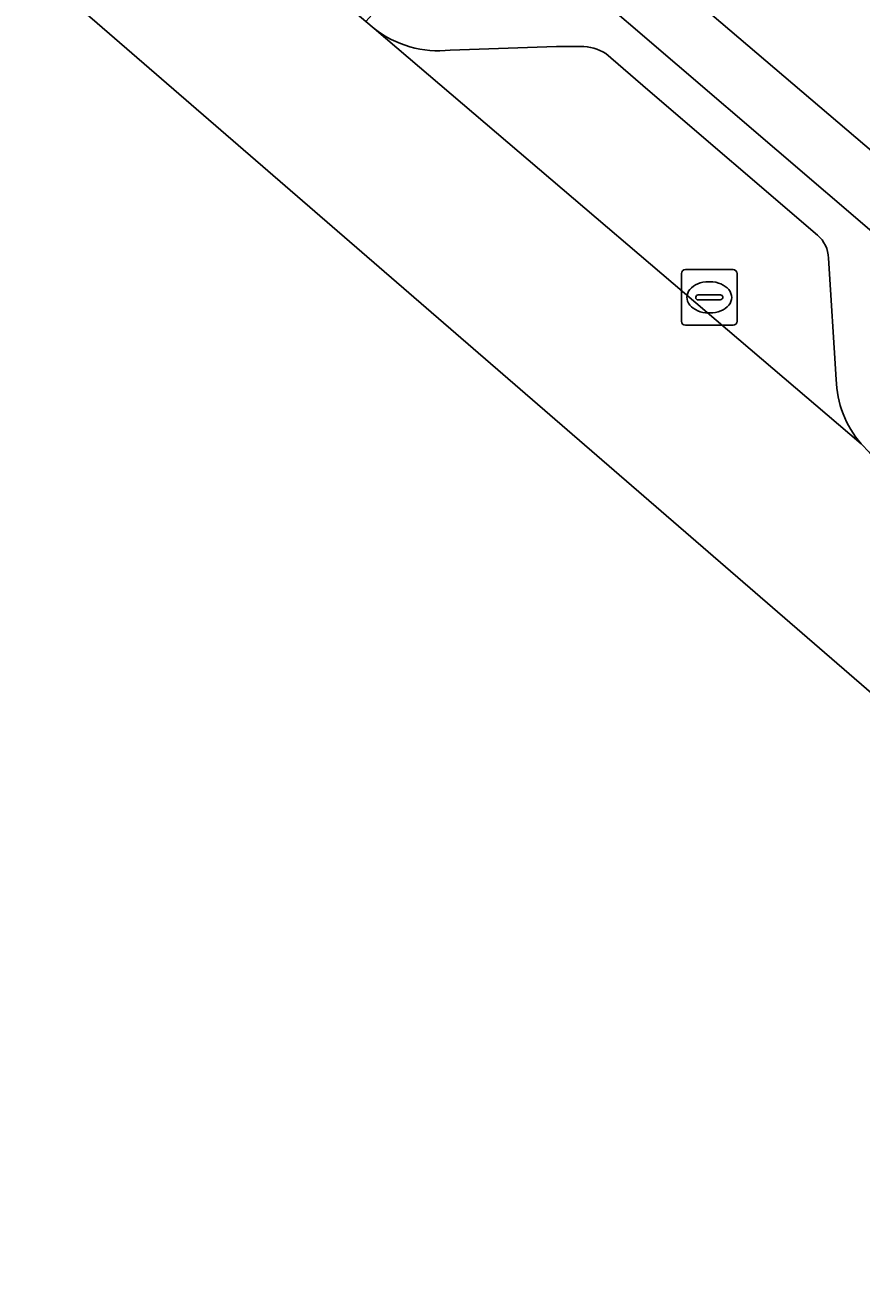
# Model space of a CAD drawing. Extents: x 162523 to 163266, y 381230 to 382050.
# Drawn here: x 162655.68 to 162670.67, y 381679.37 to 381701.76 of the extents above; entities that cross this region are included whole.
import ezdxf

# ---------------------------------------------------------------- set-up
doc = ezdxf.new("R2010")
doc.units = 0
for name, color, linetype in [('IMGEO_Berm_groen', 7, 'Continuous'), ('IMGEO_Berm_open', 7, 'Continuous'), ('IMGEO_Fietspad_gesloten', 7, 'Continuous'), ('IMGEO_Kolk', 7, 'Continuous'), ('IMGEO_Parkeervlak_open', 7, 'Continuous'), ('IMGEO_Rijbaan_lokaal_gesloten', 7, 'Continuous')]:
    doc.layers.add(name, color=color, linetype=linetype)

msp = doc.modelspace()

# ---------------------------------------------------------------- linework, layer by layer
at = {"layer": 'IMGEO_Berm_groen'}
msp.add_lwpolyline([(162664.488, 381704.937), (162663.8, 381704.114), (162672.739, 381696.454), (162673.447, 381697.303)], close=True, dxfattribs=at)
at = {"layer": 'IMGEO_Berm_open'}
for points in [[(162684.27, 381687.987), (162679.253, 381692.312), (162673.447, 381697.303), (162672.739, 381696.454), (162663.8, 381704.114), (162664.488, 381704.937), (162659.232, 381709.429), (162658.523, 381708.592), (162650.32, 381715.56), (162651.057, 381716.417), (162650.36, 381717.013), (162649.628, 381716.181), (162641.407, 381723.174), (162642.154, 381724.027), (162641.467, 381724.614), (162640.705, 381723.783), (162632.493, 381730.734), (162633.246, 381731.641), (162631.023, 381733.541)], [(162656.237, 381706.57), (162656.4, 381706.395), (162656.542, 381706.274), (162657.403, 381707.255), (162662.65, 381702.77), (162661.793, 381701.823), (162661.942, 381701.696)], [(162663.306, 381701.307), (162665.214, 381701.371), (162665.646, 381701.375)], [(162666.097, 381701.245), (162666.854, 381700.598), (162669.895, 381697.988)], [(162670.094, 381697.578), (162670.23, 381695.4)]]:
    msp.add_lwpolyline(points, dxfattribs=at)
for centre, radius, start, end in [((162663.101, 381703.175), 1.879, 231.9078, 276.2569), ((162665.659, 381700.574), 0.801, 56.8916, 90.9493), ((162669.517, 381697.551), 0.577, 2.6396, 49.1411), ((162672.068, 381695.447), 1.839, 181.4704, 220.7377)]:
    msp.add_arc(centre, radius, start, end, dxfattribs=at)
at = {"layer": 'IMGEO_Fietspad_gesloten'}
msp.add_lwpolyline([(162620.285, 381742.721), (162628.68, 381735.544), (162631.023, 381733.541), (162633.246, 381731.641), (162641.467, 381724.614), (162642.154, 381724.027), (162650.36, 381717.013), (162651.057, 381716.417), (162659.232, 381709.429), (162664.488, 381704.937), (162673.447, 381697.303), (162679.253, 381692.312), (162680.601, 381693.932), (162634.563, 381733.29), (162601.096, 381761.857)], dxfattribs=at)
at = {"layer": 'IMGEO_Kolk'}
for p, q in [((162667.528, 381697.373), (162668.38, 381697.373)), ((162667.453, 381696.447), (162667.453, 381697.299)), ((162667.941, 381697.153), (162667.966, 381697.153)), ((162668.454, 381697.299), (162668.454, 381696.447)), ((162667.712, 381696.867), (162667.712, 381696.879)), ((162667.755, 381696.916), (162668.153, 381696.916)), ((162668.196, 381696.879), (162668.196, 381696.867)), ((162668.15, 381696.83), (162667.752, 381696.83)), ((162667.964, 381696.593), (162667.939, 381696.593)), ((162668.38, 381696.373), (162667.528, 381696.373))]:
    msp.add_line(p, q, dxfattribs=at)
for points in [[(162667.528, 381697.373), (162668.38, 381697.373)], [(162667.453, 381696.447), (162667.453, 381697.299)], [(162668.454, 381697.299), (162668.454, 381696.447)], [(162668.38, 381696.373), (162667.528, 381696.373)]]:
    msp.add_lwpolyline(points, dxfattribs=at)
for centre, radius, start, end in [((162667.53, 381697.297), 0.0765, 91.552, 178.448), ((162667.53, 381697.297), 0.0765, 91.552, 178.448), ((162668.378, 381697.297), 0.0765, 1.552, 88.448), ((162668.378, 381697.297), 0.0765, 1.552, 88.448), ((162667.752, 381696.876), 0.0403, 85.8775, 175.7526), ((162668.157, 381696.878), 0.0386, 1.7309, 96.639), ((162667.749, 381696.866), 0.0366, 178.938, 274.7102), ((162668.153, 381696.873), 0.043, 264.8664, 352.4533), ((162667.53, 381696.449), 0.0765, 181.552, 268.448), ((162667.53, 381696.449), 0.0765, 181.552, 268.448), ((162668.378, 381696.449), 0.0765, 271.552, 358.448), ((162668.378, 381696.449), 0.0765, 271.552, 358.448)]:
    msp.add_arc(centre, radius, start, end, dxfattribs=at)
for centre, major_axis, ratio, start_param, end_param in [((162667.94, 381696.873), (-0.387, 0.002), 0.722429, 4.712389, 7.853982), ((162667.965, 381696.873), (-0.39, 0.002), 0.717154, 1.570796, 4.712389)]:
    msp.add_ellipse(centre, major_axis=major_axis, ratio=ratio, start_param=start_param, end_param=end_param, dxfattribs=at)
at = {"layer": 'IMGEO_Parkeervlak_open'}
for points in [[(162661.942, 381701.696), (162670.675, 381694.247)], [(162665.646, 381701.375), (162665.214, 381701.371), (162663.306, 381701.307)], [(162666.854, 381700.598), (162666.097, 381701.245)], [(162669.895, 381697.988), (162666.854, 381700.598)], [(162670.23, 381695.4), (162670.094, 381697.578)]]:
    msp.add_lwpolyline(points, dxfattribs=at)
for centre, radius, start, end in [((162663.101, 381703.175), 1.879, 231.9078, 276.2569), ((162665.659, 381700.574), 0.801, 56.8916, 90.9493), ((162669.517, 381697.551), 0.577, 2.6396, 49.1411), ((162672.068, 381695.447), 1.839, 181.4704, 220.7377)]:
    msp.add_arc(centre, radius, start, end, dxfattribs=at)
at = {"layer": 'IMGEO_Rijbaan_lokaal_gesloten'}
for points in [[(162537.938, 381816.448), (162531.941, 381810.835), (162564.766, 381781.599), (162660.039, 381699.143), (162682.885, 381679.37)], [(162682.885, 381679.37), (162685.107, 381681.944), (162684.812, 381682.182), (162676.591, 381689.171), (162670.826, 381694.091), (162670.675, 381694.247), (162661.942, 381701.696), (162661.793, 381701.823), (162656.542, 381706.274), (162656.4, 381706.395), (162656.237, 381706.57), (162630.679, 381728.324), (162630.504, 381728.474), (162625.934, 381732.39), (162625.869, 381732.446), (162599.458, 381754.875)]]:
    msp.add_lwpolyline(points, dxfattribs=at)

doc.saveas('drawing.dxf')
